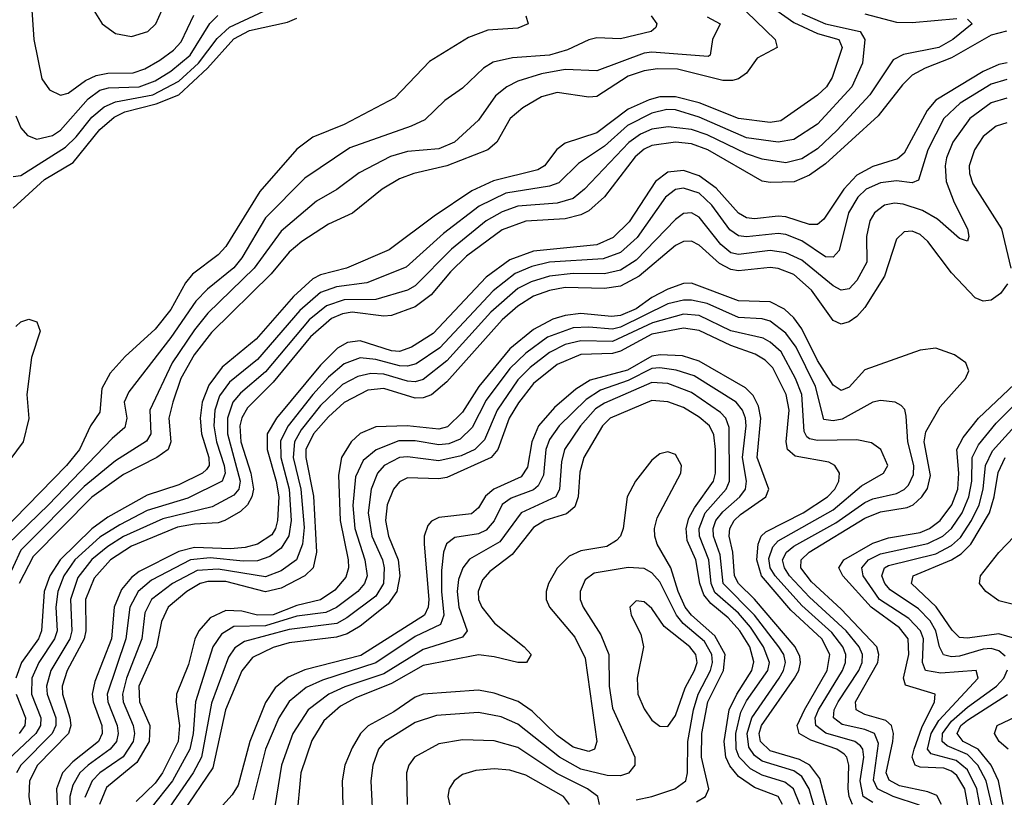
# Model space of a CAD drawing. Header units: inches. Extents: x 990535 to 1117859, y 769386 to 892122.
# Tile 282 of 656: x 1032127 to 1034624, y 872928 to 874900. Entities that reach past the tile are written whole.
import ezdxf

# ---------------------------------------------------------------- set-up
doc = ezdxf.new("R2010")
doc.units = ezdxf.units.IN
doc.header["$MEASUREMENT"] = 0
doc.layers.add('B0837', color=7, linetype='Continuous')

msp = doc.modelspace()

# ---------------------------------------------------------------- linework, layer by layer
at = {"layer": 'B0837', "color": 5}
for points, elevation in [([(1032110, 874502.6), (1032130, 874504.9), (1032242.7, 874577.3), (1032270, 874602.9), (1032310, 874652.9), (1032341.1, 874678.9), (1032370, 874691.5), (1032464.6, 874710), (1032530, 874744), (1032580.6, 874790), (1032627.9, 874852.1), (1032659, 874881), (1032795.1, 874944.9)], 3240), ([(1033990, 874963.8), (1034090, 874893.5), (1034150, 874865.2), (1034204.2, 874850), (1034212.8, 874830), (1034186.7, 874753.3), (1034172.6, 874730), (1034150, 874708.4), (1034056.7, 874643.3), (1034030, 874639.7), (1033950, 874649.5), (1033850, 874689.4), (1033790, 874704.5), (1033750, 874704.4), (1033722.7, 874697.3), (1033670, 874673.4), (1033590, 874613), (1033510, 874587.3), (1033488.6, 874571.4), (1033457.6, 874530), (1033440.6, 874519.4), (1033328.6, 874491.4), (1033273.8, 874466.2), (1033178.1, 874401.9), (1033063.6, 874316.4), (1032955.5, 874270), (1032890, 874253.5), (1032870, 874243), (1032821.6, 874198.4), (1032726.6, 874090), (1032640.6, 874019.4), (1032606.6, 873973.4), (1032589.5, 873930), (1032584.8, 873890), (1032587.7, 873850), (1032606.6, 873790), (1032607.7, 873770), (1032600.5, 873759.5), (1032590.2, 873749.8), (1032530, 873721), (1032450, 873694.2), (1032350, 873638.4), (1032310, 873609.4), (1032229.5, 873530), (1032203.3, 873490), (1032188.7, 873450), (1032182.4, 873350), (1032174.4, 873330), (1032131.8, 873270), (1032117.3, 873230)], 3320), ([(1032310.6, 874930), (1032335.6, 874890), (1032370, 874864.8), (1032410, 874858), (1032452, 874870), (1032472.5, 874890), (1032502.1, 874957.9)], 3320), ([(1034110, 874916), (1034170, 874890), (1034258.4, 874870), (1034270.1, 874850), (1034264.1, 874790), (1034236.7, 874730), (1034150, 874635.5), (1034090, 874596.3), (1034050, 874589.5), (1033970, 874600.8), (1033850, 874652.6), (1033790, 874671.5), (1033767.6, 874672.4), (1033730, 874663.4), (1033668.5, 874631.5), (1033610, 874579.5), (1033544.1, 874535.9), (1033493.9, 874486.1), (1033470, 874477.8), (1033359.5, 874460.5), (1033292.3, 874427.7), (1033201.9, 874358.1), (1033107.1, 874272.9), (1033007.4, 874232.6), (1032930, 874223.1), (1032890, 874208.6), (1032837.4, 874162.6), (1032730, 874038.6), (1032659, 873981), (1032633.4, 873946.6), (1032621.3, 873910), (1032618.9, 873870), (1032626, 873830), (1032645.3, 873770), (1032647.6, 873750), (1032639.9, 873730), (1032553, 873687), (1032450, 873655.8), (1032380.5, 873619.5), (1032330, 873587.5), (1032266.4, 873530), (1032238.8, 873490), (1032223.4, 873450), (1032218.1, 873410), (1032221.5, 873350), (1032215.3, 873330), (1032175.1, 873270), (1032157.5, 873230), (1032157.2, 873190), (1032180.8, 873130), (1032179.9, 873110), (1032168.1, 873090), (1032096.5, 873023.5)], 3340), ([(1033970, 874920.4), (1034042.4, 874850), (1034047.5, 874830), (1033997.3, 874802.7), (1033970, 874764.4), (1033950, 874750.5), (1033934.1, 874745.9), (1033910, 874745.6), (1033794.7, 874774.7), (1033744.2, 874775.8), (1033710, 874770.4), (1033670, 874756.7), (1033590, 874705.8), (1033570, 874704), (1033490, 874715.5), (1033450, 874705), (1033403.1, 874676.9), (1033371, 874650), (1033337, 874590), (1033313.9, 874570), (1033210, 874530), (1033126.5, 874510), (1033090, 874496.7), (1033045.7, 874470), (1032970.8, 874409.2), (1032910, 874381.7), (1032842.2, 874337.8), (1032810, 874311), (1032764.6, 874255.4), (1032613.4, 874106.6), (1032569.2, 874050), (1032535.7, 873990), (1032515, 873930), (1032505.2, 873890), (1032510.5, 873830), (1032503.4, 873810), (1032474.5, 873790), (1032390, 873746.4), (1032310, 873689.1), (1032161.3, 873538.7), (1032125.4, 873470)], 3280), ([(1032156.7, 874936.7), (1032163, 874850), (1032182.9, 874750), (1032202.5, 874722.5), (1032230, 874708.4), (1032250, 874713.8), (1032293.6, 874746.4), (1032321.1, 874758.9), (1032350, 874764.7), (1032414.9, 874765.1), (1032444.3, 874775.7), (1032482.5, 874797.5), (1032517.1, 874822.9), (1032536.3, 874843.7), (1032568.3, 874911.8)], 3280), ([(1034270, 874914.9), (1034350, 874894.2), (1034390, 874893.3), (1034503.5, 874903.6)], 3360), ([(1033410.3, 874910), (1033416.4, 874890), (1033390, 874878.7), (1033313.7, 874873.7), (1033264.6, 874855.4), (1033166.2, 874793.8), (1033077.9, 874702.1), (1032950, 874634.6), (1032870, 874602.6), (1032830, 874571.5), (1032735.4, 874464.6), (1032650, 874324.9), (1032630, 874303.8), (1032564.9, 874255.1), (1032547.4, 874232.6), (1032510, 874164.9), (1032470, 874115.3), (1032394.3, 874045.7), (1032356, 874004), (1032335.4, 873964.6), (1032330, 873905), (1032306.6, 873870), (1032278.4, 873810), (1032245.6, 873770), (1032080.1, 873599.9)], 3220), ([(1033870, 874907.1), (1033902.7, 874890), (1033883.7, 874850), (1033877.5, 874810), (1033872.9, 874807.1), (1033730, 874817.7), (1033710, 874815.4), (1033590, 874770.6), (1033510, 874774.1), (1033450, 874762.8), (1033390, 874743.9), (1033362.1, 874730), (1033333.1, 874706.9), (1033290, 874645.2), (1033229.5, 874590), (1033190, 874572.9), (1033110, 874565.7), (1033067, 874553), (1032988.1, 874512), (1032930.8, 874469.2), (1032879.9, 874440.1), (1032790, 874363.8), (1032721.5, 874270), (1032604, 874156), (1032570, 874113.6), (1032513.8, 874030), (1032457, 873910), (1032459.6, 873850), (1032448.6, 873831.4), (1032370, 873781.3), (1032290, 873716), (1032130, 873555.3), (1032090.7, 873470)], 3260), ([(1033727.9, 874910), (1033742.7, 874890), (1033739.7, 874880.3), (1033728.5, 874870), (1033650, 874851.4), (1033590, 874854.4), (1033570, 874849.5), (1033515.9, 874824.1), (1033470, 874810.4), (1033376.9, 874803.1), (1033327.4, 874792.6), (1033302.9, 874777.1), (1033250, 874726.6), (1033204.6, 874695.4), (1033153.9, 874646.1), (1033119.6, 874630), (1032964.4, 874575.6), (1032850, 874498.1), (1032750, 874397.3), (1032690, 874295.9), (1032670, 874270.9), (1032603.1, 874216.9), (1032573.7, 874186.2), (1032510, 874093.9), (1032403.6, 873956.4), (1032391.8, 873930), (1032398.7, 873890), (1032393.7, 873866.3), (1032361.5, 873838.5), (1032199.9, 873670), (1032096.5, 873570)], 3240), ([(1032110, 874422.2), (1032190, 874494.7), (1032262.1, 874537.9), (1032330, 874621.8), (1032366.6, 874653.4), (1032393.1, 874666.9), (1032473.1, 874686.9), (1032530.4, 874709.6), (1032603, 874777), (1032670, 874851.5), (1032710, 874872.5), (1032805.9, 874894.1), (1032830, 874904.1)], 3220), ([(1032116.7, 874656.7), (1032130, 874626.2), (1032146.5, 874606.5), (1032170, 874597), (1032210, 874606.4), (1032230, 874620.3), (1032300.3, 874699.7), (1032330, 874721.1), (1032352.2, 874727.8), (1032430, 874730), (1032470, 874745.4), (1032510, 874769.6), (1032559.4, 874810), (1032609.3, 874890.7), (1032629.3, 874910.7)], 3260), ([(1034530, 874901.6), (1034542, 874890), (1034493, 874850), (1034457.8, 874830), (1034368.3, 874811.7), (1034342, 874798), (1034282.6, 874710), (1034199.9, 874620.1), (1034150, 874572.8), (1034110, 874547.3), (1034070, 874536.8), (1034010, 874546.7), (1033970, 874559.7), (1033870, 874607.8), (1033830, 874621.9), (1033771.4, 874628.6), (1033730, 874622.3), (1033701.4, 874610), (1033671.4, 874588.6), (1033559, 874470), (1033530, 874446.8), (1033490, 874435.1), (1033390, 874427.2), (1033350, 874413.1), (1033309.7, 874390.3), (1033221.7, 874318.3), (1033130, 874224.9), (1033110, 874214.5), (1033030, 874190.2), (1032950, 874189.8), (1032905.2, 874174.8), (1032861.3, 874138.7), (1032750, 874007.5), (1032687, 873953), (1032667.4, 873930), (1032653.9, 873890), (1032653.5, 873850), (1032686.1, 873730), (1032682.7, 873710), (1032670, 873694), (1032614.9, 873665.1), (1032490, 873634.7), (1032390, 873589.8), (1032350, 873564.6), (1032310, 873531), (1032274.7, 873485.3), (1032255.3, 873430), (1032259.1, 873350), (1032254, 873330), (1032206.1, 873250), (1032194.6, 873210), (1032196.5, 873190), (1032218.6, 873130), (1032218.8, 873110), (1032209.4, 873090), (1032129.8, 873010), (1032118.4, 872990)], 3360), ([(1034629.2, 874870.8), (1034590, 874861.3), (1034490, 874803.2), (1034422.7, 874777.3), (1034390, 874759.2), (1034365.4, 874734.6), (1034303.7, 874656.3), (1034170, 874534.5), (1034130, 874505.8), (1034090.6, 874489.4), (1034030, 874487.2), (1034010, 874491.1), (1033872.1, 874570), (1033830, 874585.7), (1033790, 874589.5), (1033730, 874581.4), (1033710, 874571.5), (1033687.5, 874552.5), (1033610, 874451), (1033570, 874415.7), (1033550, 874405.6), (1033510, 874395.5), (1033410, 874389.1), (1033350, 874367.4), (1033259.9, 874300.1), (1033219.3, 874260.7), (1033170, 874202.2), (1033130, 874172), (1033069.8, 874150.2), (1033050, 874148.2), (1032970, 874158.4), (1032945.4, 874154.6), (1032917.5, 874142.5), (1032864.4, 874095.6), (1032770, 873980.6), (1032704.4, 873915.6), (1032689.8, 873890.2), (1032685.1, 873870), (1032687.9, 873830), (1032713, 873750), (1032719.4, 873710), (1032715.6, 873690), (1032704.9, 873670), (1032686.7, 873653.3), (1032647, 873630), (1032630, 873624.5), (1032570, 873620.8), (1032527.1, 873612.9), (1032410, 873565), (1032357.1, 873530), (1032315.9, 873484.1), (1032293.5, 873430), (1032294.5, 873350), (1032290.6, 873330), (1032247.6, 873250), (1032234.2, 873210), (1032235.1, 873190), (1032254.1, 873130), (1032256.5, 873110), (1032250.5, 873090), (1032171.8, 873010), (1032151.5, 872970), (1032150.2, 872930), (1032176.3, 872770)], 3380), ([(1034630.5, 874790.5), (1034610, 874786.7), (1034570, 874768.9), (1034450, 874696.1), (1034428.2, 874670), (1034370, 874562.1), (1034352.5, 874547.5), (1034290, 874527.9), (1034250, 874505.6), (1034216.4, 874470), (1034165.9, 874394.1), (1034150, 874380.7), (1034130, 874381.1), (1034070, 874400.1), (1034050, 874401.8), (1033990, 874394.8), (1033970, 874397.3), (1033949.2, 874409.2), (1033893, 874473), (1033850, 874504.2), (1033810, 874517.9), (1033770, 874513.8), (1033738.9, 874490), (1033672.3, 874387.7), (1033632.2, 874347.8), (1033590, 874329.4), (1033430, 874313.4), (1033370, 874291), (1033310, 874246.9), (1033175.3, 874104.7), (1033120.5, 874070), (1033090, 874059.1), (1033070, 874060.6), (1032990, 874085.9), (1032958.4, 874081.6), (1032932.9, 874067.1), (1032890, 874024.3), (1032777.8, 873890), (1032754.2, 873850), (1032754.1, 873810), (1032777, 873730), (1032783.8, 873690), (1032780.4, 873630), (1032775.7, 873610), (1032765.9, 873594.1), (1032730.1, 873570), (1032698.2, 873561.8), (1032661.4, 873558.6), (1032570, 873561.8), (1032530, 873551.9), (1032430, 873500.9), (1032410, 873485.5), (1032384.9, 873455.1), (1032366.4, 873410), (1032359.3, 873330), (1032317.8, 873222.2), (1032310.8, 873190), (1032313.2, 873170), (1032335, 873110), (1032335.7, 873090), (1032326.8, 873070), (1032261.9, 873018.1), (1032235.6, 872990), (1032220, 872950), (1032224.3, 872850)], 3420), ([(1034630, 874748.2), (1034590, 874736.4), (1034511.3, 874688.7), (1034470.4, 874650), (1034429.3, 874570), (1034406.4, 874493.6), (1034390, 874486.6), (1034350, 874491.3), (1034310, 874486.9), (1034273.6, 874470), (1034252.1, 874450), (1034228.8, 874410), (1034205.2, 874314.8), (1034190, 874298.1), (1034170, 874299), (1034110, 874339.8), (1034070, 874355.3), (1034050, 874358.2), (1033970, 874349.5), (1033950, 874352.3), (1033927.3, 874367.3), (1033882.2, 874430), (1033850, 874460), (1033810, 874473.1), (1033790, 874469.3), (1033764.8, 874450), (1033692.3, 874347.7), (1033650, 874310.2), (1033606.6, 874293.4), (1033470, 874285.4), (1033425.5, 874274.5), (1033383.2, 874256.8), (1033327.3, 874212.7), (1033192.3, 874067.7), (1033132.5, 874027.5), (1033110, 874021.2), (1033090, 874022.5), (1033030, 874038.8), (1032990, 874042.8), (1032950, 874027.4), (1032910, 873993.7), (1032870.3, 873950), (1032807.4, 873870), (1032787.9, 873832.1), (1032788.7, 873790), (1032810.2, 873710), (1032815.5, 873630), (1032809.1, 873590.9), (1032790, 873559.9), (1032761.5, 873538.5), (1032730, 873527.5), (1032693.2, 873526.8), (1032610, 873535.3), (1032559.8, 873530), (1032461, 873479), (1032427.5, 873450), (1032405.9, 873410), (1032395.7, 873330), (1032349.1, 873190), (1032350.6, 873170), (1032374.4, 873110), (1032376.8, 873090), (1032372, 873070), (1032356.5, 873050), (1032300.1, 873010), (1032279.2, 872990), (1032261.3, 872958.7), (1032254.3, 872930), (1032254.6, 872890)], 3440), ([(1034630, 874701.1), (1034590, 874689.1), (1034536.3, 874650), (1034493.3, 874590), (1034477, 874550), (1034473.5, 874530), (1034476.6, 874490), (1034496.6, 874436.6), (1034530.6, 874370), (1034534, 874350), (1034530, 874338.4), (1034510, 874345.7), (1034454.6, 874394.6), (1034416.5, 874416.5), (1034367.5, 874432.5), (1034345.5, 874434.5), (1034320.2, 874430), (1034294.6, 874410), (1034282.9, 874390), (1034274.5, 874350), (1034274.8, 874285.2), (1034250, 874238.5), (1034230, 874217.6), (1034210, 874214.4), (1034190, 874225.4), (1034110, 874290.2), (1034070, 874309.3), (1034030, 874314.9), (1033950, 874304.9), (1033930, 874309.3), (1033904.6, 874330), (1033850, 874399.6), (1033830, 874410.6), (1033810, 874408.4), (1033790, 874393.7), (1033690, 874290.2), (1033650, 874265.1), (1033610, 874255.4), (1033530, 874256.7), (1033470.2, 874250), (1033424.2, 874235.8), (1033390, 874218.2), (1033321.9, 874158.1), (1033210, 874034.8), (1033150, 873987.5), (1033130, 873981.7), (1033110, 873983.4), (1033050, 874001.2), (1033017, 874003), (1032984.4, 873995.6), (1032945.2, 873974.8), (1032890, 873921.7), (1032840.3, 873859.7), (1032823.3, 873830), (1032820, 873790), (1032839.9, 873710), (1032847.9, 873612.1), (1032844.2, 873570), (1032828.6, 873530), (1032790, 873502.4), (1032750, 873487.4), (1032630, 873506.9), (1032577, 873503), (1032514.1, 873470), (1032461.5, 873430), (1032443.9, 873396.1), (1032436.3, 873330), (1032397.4, 873230), (1032387.2, 873190), (1032389.3, 873170), (1032414.8, 873110), (1032417.8, 873090), (1032414.9, 873070), (1032389, 873031), (1032330.1, 872990), (1032311, 872970), (1032292.1, 872927.9)], 3460), ([(1034630, 874638.9), (1034602.6, 874630), (1034570, 874603.6), (1034548.1, 874570), (1034534.7, 874530), (1034535.2, 874510), (1034543.9, 874483.9), (1034616.5, 874370), (1034640.1, 874270)], 3480), ([(1034631.5, 874230), (1034613.8, 874206.2), (1034590, 874189), (1034570, 874186), (1034550, 874194.6), (1034490, 874257.9), (1034430, 874337.8), (1034410, 874355.2), (1034390, 874364.3), (1034370, 874362.5), (1034350, 874343.2), (1034320.2, 874250), (1034270.1, 874170), (1034250, 874147.9), (1034230, 874134), (1034210, 874128), (1034190, 874137.3), (1034134.7, 874214.7), (1034090, 874253.8), (1034050, 874269.3), (1034030, 874271.5), (1033950, 874263.7), (1033930, 874266.8), (1033901.8, 874281.8), (1033850, 874328.7), (1033830, 874338.6), (1033810, 874337.4), (1033790, 874327.7), (1033697.6, 874250), (1033650, 874224.3), (1033610, 874218.7), (1033510, 874221.2), (1033470, 874213.3), (1033430, 874199), (1033390, 874173.6), (1033350, 874139), (1033210, 873981.9), (1033171.1, 873948.9), (1033150, 873940.9), (1033130, 873940.7), (1033050, 873964.9), (1033010, 873960.3), (1032950, 873929.7), (1032910, 873893.2), (1032872, 873850), (1032852.8, 873810), (1032852.8, 873790), (1032872.1, 873692.1), (1032879.8, 873550), (1032870.7, 873510), (1032850, 873490.2), (1032790, 873458.6), (1032750, 873449.6), (1032650, 873475.7), (1032604.3, 873475.7), (1032584.9, 873470), (1032550.4, 873450), (1032503.7, 873410), (1032486.1, 873373.9), (1032473.7, 873310), (1032429.1, 873210), (1032430.9, 873170), (1032456.8, 873110), (1032455.5, 873070), (1032424, 873016), (1032347.4, 872952.6), (1032329.2, 872910)], 3480), ([(1034464.6, 872910), (1034452.6, 872932.6), (1034430, 872942.1), (1034357.5, 872957.5), (1034331.8, 872971.8), (1034324, 872990), (1034341.1, 873070), (1034342.5, 873090), (1034337.8, 873110), (1034322.9, 873122.9), (1034270, 873138), (1034247.9, 873150), (1034246.6, 873170), (1034302.5, 873270), (1034305.5, 873290), (1034300.4, 873310), (1034210, 873405.2), (1034134.4, 873474.4), (1034108, 873510), (1034108.2, 873530), (1034129, 873550), (1034270, 873635.8), (1034310, 873652.4), (1034376.9, 873663.1), (1034392.6, 873670), (1034414.6, 873690), (1034428.5, 873711.5), (1034436.1, 873743.9), (1034420.7, 873830), (1034424.7, 873855.3), (1034461.3, 873918.7), (1034525.5, 873990), (1034534, 874010), (1034526.2, 874030), (1034497.6, 874050), (1034450, 874067.5), (1034410, 874062.5), (1034270, 874012.5), (1034230, 873968.1), (1034210, 873959.9), (1034190, 873973.2), (1034150, 874036), (1034110, 874116.6), (1034090, 874143.7), (1034066.1, 874166.1), (1034030, 874184.5), (1033950, 874187), (1033830, 874231.9), (1033810, 874231.2), (1033770, 874216.7), (1033730, 874195.6), (1033690, 874166.9), (1033650, 874150.3), (1033627.8, 874147.8), (1033550, 874154.9), (1033510, 874150.3), (1033478.9, 874141.1), (1033430, 874114.9), (1033370, 874065.8), (1033291.5, 873970), (1033250, 873904.8), (1033211.9, 873868.1), (1033190, 873861.5), (1033109.7, 873870.3), (1033030, 873867.9), (1032990, 873850.9), (1032967.7, 873830), (1032943.2, 873790), (1032935.3, 873744.7), (1032939.8, 873630), (1032960.1, 873530), (1032960.5, 873510), (1032953.8, 873486.2), (1032926.4, 873453.6), (1032890, 873429), (1032830, 873414.2), (1032770, 873390.6), (1032730, 873389.7), (1032690, 873400.4), (1032650, 873402.3), (1032610, 873383.1), (1032581, 873350), (1032571.2, 873328.8), (1032555.3, 873264.7), (1032524.4, 873190), (1032523.3, 873170), (1032532, 873110), (1032529.1, 873070), (1032489.4, 872990), (1032470, 872964.3), (1032422.2, 872917.8)], 3520), ([(1034408.6, 872908.6), (1034341.8, 872930), (1034302.1, 872950), (1034292, 872972), (1034304.8, 873064.8), (1034294.3, 873090), (1034270, 873100.5), (1034212.6, 873112.6), (1034190.3, 873130), (1034191.9, 873150), (1034202.1, 873170), (1034255, 873250), (1034263.3, 873270), (1034264, 873290), (1034255.6, 873310), (1034222.8, 873350), (1034130, 873436.1), (1034079.3, 873490), (1034066, 873510), (1034061.4, 873530), (1034071.5, 873550), (1034090, 873565.1), (1034196.1, 873623.9), (1034270, 873675.8), (1034290, 873685.2), (1034350, 873698.8), (1034370, 873708.4), (1034380.4, 873719.6), (1034393.5, 873746.5), (1034394.3, 873770), (1034378.7, 873830), (1034375, 873895), (1034371.6, 873911.6), (1034362, 873922), (1034346.6, 873930), (1034310, 873934.8), (1034290, 873930.4), (1034212.5, 873887.5), (1034190, 873882.5), (1034166.4, 873886.4), (1034144.6, 873970), (1034095.7, 874070), (1034070, 874105.2), (1034030, 874135.3), (1034010, 874141.9), (1033950, 874144.7), (1033870, 874180.2), (1033830, 874189.2), (1033810, 874189), (1033770, 874179.4), (1033650, 874120.8), (1033630, 874115.7), (1033570, 874120.5), (1033530, 874118.4), (1033465.2, 874094.8), (1033410, 874054.6), (1033370, 874015.8), (1033310, 873935.6), (1033273.9, 873866.1), (1033243.7, 873836.2), (1033215.3, 873824.7), (1033190, 873821.8), (1033130, 873832.2), (1033088, 873832), (1033030.5, 873809.5), (1032998, 873782), (1032978.7, 873741.3), (1032972, 873668), (1032976.9, 873610), (1033002.3, 873530), (1033008.1, 873490), (1033001.6, 873470), (1032984.4, 873450), (1032930.2, 873409.8), (1032902.9, 873397.1), (1032830, 873387.2), (1032750, 873363.4), (1032670, 873361), (1032638.3, 873341.7), (1032616.4, 873310), (1032572.3, 873170), (1032566.8, 873090), (1032558.3, 873050), (1032514.2, 872970), (1032459.3, 872900.7)], 3540), ([(1032117.5, 874122.5), (1032130, 874134), (1032150, 874140.7), (1032170, 874134), (1032178.7, 874110), (1032156.5, 874043.5), (1032144.7, 873950), (1032150, 873889), (1032135.5, 873830), (1032064.8, 873735.2)], 3180), ([(1034290, 872915.3), (1034265.4, 872930), (1034258.5, 872970), (1034267.3, 873030), (1034265, 873050), (1034258.8, 873058.8), (1034244.8, 873070), (1034170.9, 873090.9), (1034145.3, 873110), (1034144.4, 873130), (1034152.2, 873150), (1034213.3, 873250), (1034221.1, 873270), (1034221.6, 873290), (1034214.2, 873310), (1034186.4, 873346.4), (1034110, 873414.8), (1034042.4, 873490), (1034029.5, 873510), (1034026.1, 873533.9), (1034036.9, 873563.1), (1034050, 873578.4), (1034190, 873656.8), (1034261.7, 873718.3), (1034317, 873750), (1034327.9, 873770), (1034310.4, 873810), (1034287.1, 873827.1), (1034250, 873834.7), (1034150, 873833.4), (1034130, 873836.9), (1034122.7, 873842.7), (1034116.1, 873856.1), (1034110.4, 873950), (1034094.4, 873990), (1034057.6, 874057.6), (1034030, 874082.8), (1034012.5, 874092.5), (1033930, 874111.3), (1033850, 874150), (1033810, 874153.1), (1033731.1, 874131.1), (1033630, 874084.5), (1033550, 874085.9), (1033510, 874076.2), (1033470, 874056.2), (1033421.5, 874018.5), (1033390, 873986.6), (1033337.4, 873910), (1033305.5, 873834.5), (1033281.4, 873810), (1033246.1, 873793.9), (1033190, 873781.1), (1033110, 873791.5), (1033090, 873789.7), (1033051.3, 873770), (1033033.8, 873750), (1033017.9, 873710), (1033010.9, 873650), (1033019.6, 873590), (1033046.5, 873530), (1033051.1, 873510), (1033049.6, 873470), (1033030, 873438), (1032956.6, 873383.4), (1032930.7, 873369.3), (1032810, 873353.6), (1032697.1, 873322.9), (1032672.7, 873307.3), (1032656.7, 873283.3), (1032613.5, 873166.5), (1032588.1, 873030), (1032566.4, 872990), (1032497.4, 872890)], 3560), ([(1034238.6, 872910), (1034230, 872930), (1034228, 872950), (1034229.5, 873010), (1034224.5, 873030), (1034217.5, 873037.5), (1034199, 873050), (1034133.2, 873073.2), (1034103.4, 873090), (1034098.4, 873110), (1034116.6, 873150), (1034174.3, 873250), (1034181.1, 873290), (1034160.9, 873330), (1034082.6, 873402.6), (1034008, 873490), (1033996.1, 873530), (1033999.8, 873570), (1034006.8, 873590), (1034018.8, 873601.2), (1034113.4, 873650), (1034175.6, 873690), (1034194.1, 873710), (1034203.8, 873730), (1034205.9, 873750), (1034193.6, 873770), (1034178.4, 873778.4), (1034093, 873793), (1034073.9, 873810), (1034070.2, 873830), (1034077.9, 873910), (1034070.5, 873950), (1034037, 874017), (1034016.8, 874036.8), (1033991.6, 874051.6), (1033930, 874073.6), (1033850, 874112.2), (1033810, 874117.8), (1033730, 874103), (1033650, 874059.3), (1033630, 874053.5), (1033550, 874050.8), (1033490, 874026.1), (1033430, 873977.6), (1033391.5, 873928.5), (1033368.4, 873890), (1033339, 873810), (1033322.5, 873790), (1033210, 873739.2), (1033190, 873735.4), (1033110, 873738.2), (1033090, 873728.2), (1033075.1, 873710), (1033059.1, 873670), (1033054.6, 873630), (1033062.5, 873590), (1033086.8, 873530), (1033091, 873490), (1033083.4, 873450), (1033061.3, 873418.7), (1032990, 873362.5), (1032957.4, 873342.6), (1032930, 873334.6), (1032810, 873319.5), (1032770, 873307.9), (1032717.3, 873282.7), (1032690, 873248.8), (1032648.8, 873150), (1032616.9, 873003.1), (1032539.4, 872890)], 3580), ([(1034178.4, 872890), (1034155.9, 872975.9), (1034130.8, 873010), (1034103.9, 873023.9), (1034030, 873045.9), (1034005, 873070), (1034002.3, 873090), (1034008.3, 873110), (1034092, 873230), (1034102.3, 873250), (1034107, 873270), (1034104.9, 873284.9), (1034092.9, 873310), (1033990.3, 873430.3), (1033949.8, 873470), (1033939.3, 873490), (1033935.3, 873550), (1033926, 873590), (1033927.9, 873610), (1033939, 873630), (1033954.7, 873645.3), (1034018.7, 873690), (1034026.7, 873710), (1033996.6, 873790), (1034005.9, 873890), (1034000.4, 873920.4), (1033987.1, 873947.1), (1033967, 873967), (1033850, 874034.4), (1033808, 874048), (1033750.6, 874050.6), (1033730, 874047.1), (1033668.4, 874011.6), (1033573.7, 873986.3), (1033537, 873963), (1033483.4, 873916.6), (1033442.8, 873870), (1033425.2, 873830), (1033414.5, 873765.5), (1033398.8, 873741.2), (1033328.9, 873710), (1033308.1, 873691.9), (1033290, 873662.5), (1033272.6, 873647.4), (1033190, 873637.4), (1033171.3, 873628.7), (1033162.2, 873617.8), (1033152.6, 873590), (1033152.4, 873570), (1033164.6, 873430), (1033162.7, 873410), (1033153.5, 873390), (1032992.3, 873287.7), (1032850, 873251.4), (1032807.4, 873232.6), (1032774.5, 873205.5), (1032750, 873168.9), (1032710.7, 873070), (1032680.7, 872959.3), (1032665.6, 872934.4), (1032624.8, 872890)], 3620), ([(1034156.2, 872856.2), (1034128.8, 872950), (1034110, 872980.9), (1034090, 872995.5), (1034010, 873020.2), (1033990, 873034.2), (1033975.5, 873055.5), (1033971.2, 873090), (1033983.2, 873130), (1034052.9, 873230), (1034064, 873250), (1034068.5, 873270), (1034064.2, 873290), (1034051.6, 873310), (1033990, 873390.2), (1033911.1, 873470), (1033903.4, 873543.4), (1033886.4, 873590), (1033885.3, 873610), (1033892.4, 873630), (1033910, 873652.4), (1033952.8, 873690), (1033967.2, 873710), (1033970, 873730), (1033959.7, 873790), (1033969.1, 873870), (1033967.7, 873890), (1033959.8, 873910), (1033943.3, 873930), (1033837, 873997), (1033791.5, 874011.5), (1033750, 874017.4), (1033730, 874015.2), (1033670, 873984.9), (1033599.5, 873960.5), (1033563.2, 873936.8), (1033494.6, 873870), (1033470, 873835.7), (1033461.3, 873810), (1033454.8, 873745.2), (1033441.6, 873718.4), (1033430, 873708.3), (1033372.8, 873687.2), (1033350, 873670.3), (1033330, 873629.5), (1033310, 873605.6), (1033290, 873596), (1033230, 873587), (1033209.2, 873570.8), (1033201.8, 873550), (1033196.6, 873503.4), (1033196.2, 873450), (1033202.1, 873390), (1033193.6, 873366.4), (1033130, 873335.9), (1033030, 873269.2), (1032894.5, 873225.5), (1032853.1, 873206.9), (1032810, 873171), (1032784.3, 873130), (1032750, 873050), (1032718.2, 872921.8)], 3640), ([(1034105.1, 872910), (1034089.1, 872950), (1034066.8, 872966.8), (1034010, 872984.2), (1033980.3, 873000.3), (1033951.1, 873030), (1033943.8, 873050), (1033942.7, 873090), (1033955.7, 873144.3), (1033970, 873172.9), (1034024, 873250), (1034028.2, 873270), (1034013.1, 873310), (1033979.7, 873359.7), (1033950, 873395.5), (1033890, 873447.5), (1033880, 873470), (1033874.6, 873530), (1033850.5, 873590), (1033849.6, 873610), (1033865.4, 873650), (1033918.5, 873710), (1033926.9, 873730), (1033926.3, 873866.3), (1033917.4, 873890), (1033904.3, 873904.3), (1033830, 873955), (1033770, 873977.5), (1033730, 873979.7), (1033610, 873928), (1033586.9, 873913.1), (1033549.3, 873870), (1033508.3, 873810), (1033500.7, 873779.3), (1033495.8, 873710), (1033486.1, 873690), (1033398.6, 873650), (1033344.3, 873575.7), (1033267.5, 873532.5), (1033250.4, 873510), (1033239.9, 873480.1), (1033236, 873450), (1033240.2, 873410), (1033261.8, 873350), (1033250, 873334), (1033150, 873302.8), (1033050, 873241.5), (1032951.7, 873208.3), (1032910.5, 873189.5), (1032858.2, 873150), (1032819.4, 873090), (1032791.1, 873010), (1032770, 872878.4)], 3660), ([(1034538.1, 872870), (1034523.4, 872950), (1034503.6, 872983.6), (1034490, 872994.5), (1034470, 873001.9), (1034410, 873004.3), (1034397.9, 873010), (1034389.7, 873029.7), (1034395.1, 873050), (1034414.8, 873105.2), (1034447, 873170), (1034447.9, 873190), (1034372.7, 873212.8), (1034367.7, 873230), (1034381.4, 873290), (1034379.9, 873330), (1034357.8, 873357.8), (1034286, 873410), (1034214.1, 873490), (1034204.3, 873510), (1034216.6, 873530), (1034290, 873572.8), (1034330, 873586.3), (1034410, 873599.8), (1034434, 873610), (1034460.8, 873630), (1034490.3, 873669.7), (1034506, 873710), (1034508.6, 873750), (1034503.2, 873810), (1034519.6, 873840.4), (1034558.6, 873890), (1034664.8, 873990)], 3480), ([(1034565.8, 872885.8), (1034553.9, 872950), (1034530, 872998.2), (1034501.4, 873021.4), (1034438.3, 873038.3), (1034428.6, 873050), (1034438.4, 873090), (1034457.4, 873122.6), (1034557.2, 873230), (1034552.1, 873250), (1034462.7, 873242.7), (1034423.9, 873250), (1034416, 873270), (1034418.4, 873330), (1034410.7, 873350.7), (1034381.7, 873381.7), (1034307.3, 873430), (1034265.7, 873490), (1034262.5, 873510), (1034279.5, 873530), (1034310, 873545.9), (1034430, 873571.6), (1034467.7, 873590), (1034489.7, 873610), (1034516.7, 873650), (1034533.7, 873690), (1034541.3, 873730), (1034542.1, 873790), (1034558.1, 873821.9), (1034602.8, 873877.2), (1034695.5, 873970)], 3460), ([(1034625.8, 873285.8), (1034610, 873299.9), (1034590, 873305.2), (1034570, 873303.8), (1034510, 873286.2), (1034490, 873284.3), (1034469.2, 873289.3), (1034459.3, 873310), (1034450.4, 873350), (1034435.6, 873375.6), (1034405.9, 873405.9), (1034334.6, 873454.6), (1034320.8, 873470), (1034312.9, 873490), (1034319.9, 873510), (1034330, 873516), (1034450, 873545.2), (1034490, 873566.6), (1034512.6, 873587.4), (1034540.8, 873630), (1034559.5, 873670), (1034569.8, 873710), (1034576.3, 873770), (1034593.3, 873806.7), (1034723.1, 873950)], 3440), ([(1034061.3, 872910), (1034050, 872930.2), (1033990, 872953.3), (1033950, 872980.8), (1033927.6, 873007.6), (1033917.9, 873030), (1033913.2, 873070), (1033926.1, 873150), (1033945.1, 873190), (1033983.6, 873250), (1033988.7, 873271.3), (1033978.1, 873310), (1033952.6, 873350), (1033923.1, 873383.1), (1033879.3, 873419.3), (1033861.7, 873441.7), (1033851.4, 873470), (1033841.2, 873530), (1033819.6, 873579.6), (1033816.7, 873610), (1033824, 873636), (1033837.7, 873662.3), (1033886.1, 873730), (1033891.3, 873750), (1033891.4, 873810), (1033887.3, 873847.3), (1033875.9, 873870), (1033850, 873892.6), (1033810, 873916.5), (1033770, 873931.5), (1033730, 873934.2), (1033624.1, 873890), (1033604.4, 873870), (1033557.3, 873790), (1033547.1, 873752.9), (1033543.3, 873690), (1033534.9, 873665.1), (1033513.1, 873646.9), (1033458.6, 873630), (1033430, 873612.2), (1033375.7, 873544.3), (1033318.9, 873501.1), (1033300.2, 873479.8), (1033289.5, 873450), (1033290.7, 873430), (1033298.8, 873410), (1033330.5, 873370), (1033406.2, 873310), (1033423.9, 873290), (1033412.4, 873270), (1033390, 873269.7), (1033330, 873284.7), (1033290, 873289.3), (1033150, 873262), (1033070, 873216.9), (1032979.2, 873180.8), (1032940.6, 873159.4), (1032898.3, 873121.7), (1032867.4, 873072.6), (1032840.1, 872990), (1032829.2, 872870)], 3680), ([(1033843.1, 872916.9), (1033865.6, 872930), (1033874.5, 872950), (1033855.9, 873030), (1033856.8, 873090), (1033872, 873170), (1033911.9, 873250), (1033915.9, 873290), (1033890, 873338), (1033830, 873390), (1033814.3, 873410), (1033796.2, 873450), (1033778.4, 873510), (1033743.7, 873570), (1033737.5, 873590), (1033736.8, 873610), (1033743, 873637), (1033803.5, 873750), (1033805, 873770), (1033790, 873797.8), (1033770, 873804.4), (1033750, 873798.9), (1033730, 873783.2), (1033688.4, 873730), (1033667.4, 873690), (1033657.3, 873610), (1033650.1, 873590), (1033640.6, 873579.4), (1033615.5, 873564.5), (1033550, 873553.6), (1033520, 873540), (1033490, 873509.2), (1033467.6, 873470), (1033461.6, 873450), (1033462.3, 873430), (1033470.5, 873410), (1033534.6, 873334.6), (1033560.7, 873280.7), (1033590.5, 873070), (1033584.1, 873050), (1033570, 873044.2), (1033530, 873055.7), (1033490, 873085.2), (1033426.5, 873146.5), (1033390.7, 873170.7), (1033330, 873192.6), (1033290, 873199.6), (1033150.4, 873190), (1033130, 873182.1), (1033075.5, 873144.5), (1033010.2, 873109.8), (1032991.1, 873090), (1032970, 873053.5), (1032951.7, 873010), (1032944.9, 872970), (1032948.6, 872810)], 3720), ([(1034650, 873330.9), (1034610, 873342.9), (1034530, 873331.6), (1034510, 873333.2), (1034491.8, 873351.8), (1034451, 873411.1), (1034388.5, 873470), (1034392.9, 873490), (1034490, 873530), (1034514.2, 873545.8), (1034538.6, 873570), (1034586, 873650), (1034597.7, 873690), (1034607.8, 873752.2), (1034625.9, 873790)], 3420), ([(1034690, 873406.4), (1034610, 873426.1), (1034576.4, 873450), (1034560.6, 873470), (1034563.5, 873490), (1034610, 873549.4), (1034649.6, 873590)], 3380), ([(1033690, 872921.9), (1033730, 872930.1), (1033787.8, 872950), (1033815.9, 872970), (1033820.4, 872990), (1033821.1, 873070), (1033835.5, 873150), (1033847, 873190), (1033878.9, 873250), (1033883.9, 873270), (1033882.2, 873290), (1033863.6, 873323.6), (1033809.3, 873369.3), (1033792.6, 873390), (1033750, 873474.7), (1033730, 873497.8), (1033710, 873508), (1033670, 873511), (1033583.3, 873496.7), (1033560.4, 873479.6), (1033547.8, 873450), (1033548.3, 873430), (1033555.7, 873410), (1033600.1, 873340.1), (1033621.2, 873290), (1033621.9, 873210), (1033630, 873154), (1033687, 873030), (1033686.9, 873010), (1033670.5, 872989.5), (1033650, 872982.5), (1033616.7, 872983.3), (1033550, 872999.9), (1033495.5, 873030), (1033390, 873113.8), (1033347.6, 873132.4), (1033290, 873143), (1033184.1, 873135.9), (1033130, 873117.5), (1033052.5, 873070), (1033037.1, 873050), (1033022.7, 873010), (1033017, 872970), (1033023.3, 872850)], 3740), ([(1034595, 872895), (1034577.8, 872970), (1034556.2, 873010), (1034530, 873036.7), (1034478.5, 873058.5), (1034465.8, 873070), (1034467.3, 873090), (1034490, 873121.1), (1034530, 873157.1), (1034604.2, 873210), (1034622.6, 873230), (1034631.6, 873251.6)], 3440), ([(1032117.8, 873190), (1032141.7, 873130), (1032139.5, 873110), (1032125.7, 873090)], 3320), ([(1034620.9, 872910), (1034609, 872970), (1034590, 873010), (1034557.2, 873050), (1034519.4, 873070), (1034504.2, 873090), (1034513.8, 873110), (1034530, 873124.1), (1034631.4, 873188.6)], 3420), ([(1034633.6, 873050), (1034610.5, 873070), (1034598.8, 873090), (1034605.6, 873110), (1034670, 873141.1)], 3380), ([(1033597.3, 872910), (1033592.9, 872930), (1033566.4, 872950), (1033488.8, 872988.8), (1033390, 873054.6), (1033330, 873071), (1033250, 873074), (1033190, 873063.4), (1033128, 873030), (1033113.4, 873010), (1033108.1, 872990), (1033109.6, 872910)], 3760), ([(1033521.3, 872910), (1033505.8, 872930), (1033410, 872984.5), (1033370, 872997.3), (1033330, 873000.3), (1033283.7, 872996.3), (1033250, 872985.6), (1033228.4, 872970), (1033216.3, 872950), (1033212.9, 872930), (1033222, 872890)], 3780)]:
    msp.add_lwpolyline(points, dxfattribs=dict(at, elevation=elevation))
at = {"layer": 'B0837', "color": 5, "elevation": 3760}
msp.add_lwpolyline([(1033690, 873426), (1033674, 873410), (1033674.7, 873405.3), (1033677.8, 873390), (1033702.3, 873342.3), (1033709, 873310), (1033692.7, 873230), (1033694.6, 873190), (1033710, 873152.3), (1033730, 873124.1), (1033750, 873108.2), (1033770, 873107.4), (1033790, 873135.2), (1033814.2, 873205.8), (1033838.3, 873250), (1033844.6, 873270), (1033841.8, 873290), (1033826.3, 873310), (1033760.9, 873360.9), (1033730, 873407.2), (1033710, 873424)], close=True, dxfattribs=at)

doc.saveas('drawing.dxf')
